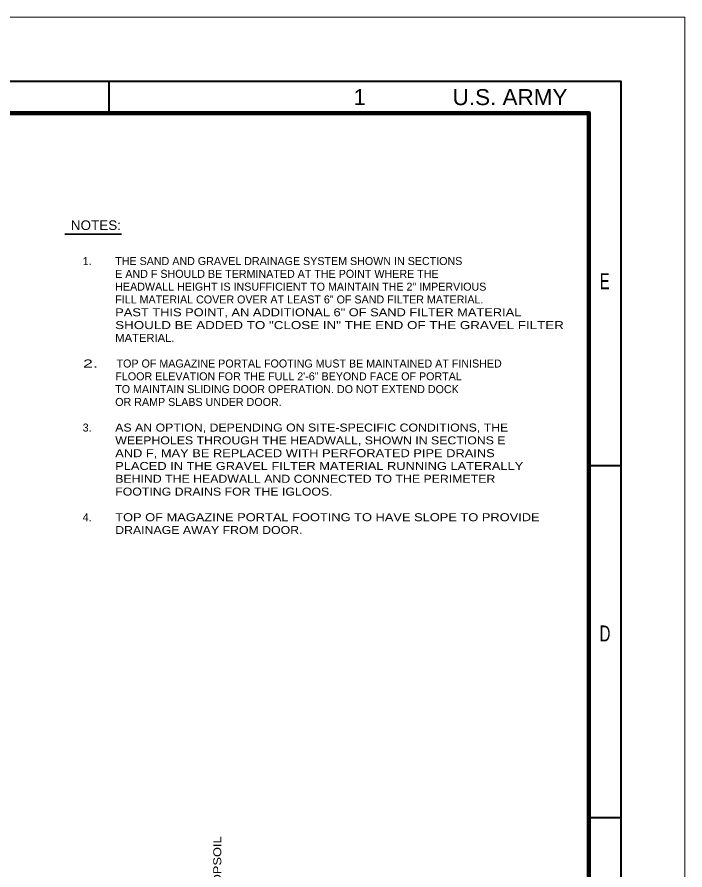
# Model space of a CAD drawing. Extents: x -28.1 to 13.9, y -16.1 to 13.9.
# Drawn here: x 3.42 to 13.86, y 0.56 to 13.87 of the extents above; entities that cross this region are included whole.
import ezdxf
from ezdxf.enums import TextEntityAlignment as Align

# ---------------------------------------------------------------- set-up
doc = ezdxf.new("R2010")
doc.units = 0
doc.header["$LTSCALE"] = 0.05
doc.layers.add('1', color=7, linetype='Continuous', lineweight=13)

msp = doc.modelspace()

# ---------------------------------------------------------------- linework, layer by layer
at = {"layer": '1', "lineweight": 40}
for p, q in [((4.85696, 12.87269), (4.85696, 12.37269)), ((12.35696, 6.87269), (12.85696, 6.87269)), ((12.35696, 1.37269), (12.85696, 1.37269))]:
    msp.add_line(p, q, dxfattribs=at)
at = {"layer": '1', "lineweight": 35}
msp.add_line((4.16604, 10.48469), (5.05404, 10.48469), dxfattribs=at)
at = {"layer": '1'}
msp.add_lwpolyline([(-28.14304, 13.87269), (13.85696, 13.87269), (13.85696, -16.12731)], dxfattribs=at)
at = {"layer": '1', "lineweight": 40}
msp.add_lwpolyline([(-27.14304, -15.12731), (-27.14304, 12.87269), (12.85696, 12.87269), (12.85696, -15.12731)], close=True, dxfattribs=at)
at = {"layer": '1', "lineweight": 90}
msp.add_lwpolyline([(-25.64304, 12.37269), (12.35696, 12.37269), (12.35696, -14.62731), (-25.64304, -14.62731)], close=True, dxfattribs=at)

# ---------------------------------------------------------------- texts
at = {"layer": '1'}
msp.add_text('1', height=0.2503, dxfattribs=at).set_placement((8.77396, 12.49769), align=Align.CENTER)
at = {"layer": '1', "width": 1.05}
msp.add_text('U.S. ARMY', height=0.25, dxfattribs=at).set_placement((12.02096, 12.49769), align=Align.RIGHT)
at = {"layer": '1'}
for s, height, width, p in [('NOTES:', 0.15, 1.05, (4.26104, 10.54769)), ('PAST THIS POINT, AN ADDITIONAL 6" OF SAND FILTER MATERIAL', 0.125, 1.2, (4.95504, 9.20069)), ('SHOULD BE ADDED TO "CLOSE IN" THE END OF THE GRAVEL FILTER', 0.125, 1.25, (4.95504, 9.00069)), ('MATERIAL.', 0.125, 1.05, (4.95504, 8.80069)), ('2.', 0.125, 1.65, (4.45304, 8.40069)), ('AS AN OPTION, DEPENDING ON SITE-SPECIFIC CONDITIONS, THE', 0.125, 1.15, (4.95504, 7.40069)), ('WEEPHOLES THROUGH THE HEADWALL, SHOWN IN SECTIONS E', 0.125, 1.15, (4.95504, 7.20069)), ('AND F, MAY BE REPLACED WITH PERFORATED PIPE DRAINS', 0.125, 1.2, (4.95504, 7.00069)), ('PLACED IN THE GRAVEL FILTER MATERIAL RUNNING LATERALLY', 0.125, 1.2, (4.95504, 6.80069)), ('BEHIND THE HEADWALL AND CONNECTED TO THE PERIMETER', 0.125, 1.15, (4.95504, 6.60069)), ('FOOTING DRAINS FOR THE IGLOOS.', 0.125, 1.15, (4.95504, 6.40069)), ('TOP OF MAGAZINE PORTAL FOOTING TO HAVE SLOPE TO PROVIDE', 0.125, 1.2, (4.95504, 6.00069)), ('DRAINAGE AWAY FROM DOOR.', 0.125, 1.15, (4.95504, 5.80069))]:
    msp.add_text(s, height=height, dxfattribs=dict(at, width=width)).set_placement(p)
for s, p in [('1.', (4.44704, 10.00069)), ('THE SAND AND GRAVEL DRAINAGE SYSTEM SHOWN IN SECTIONS', (4.95504, 10.00069)), ('E AND F SHOULD BE TERMINATED AT THE POINT WHERE THE', (4.95504, 9.80069)), ('HEADWALL HEIGHT IS INSUFFICIENT TO MAINTAIN THE 2" IMPERVIOUS', (4.95504, 9.60069)), ('FILL MATERIAL COVER OVER AT LEAST 6" OF SAND FILTER MATERIAL.', (4.95504, 9.40069)), ('TOP OF MAGAZINE PORTAL FOOTING MUST BE MAINTAINED AT FINISHED', (4.97604, 8.40069)), ('FLOOR ELEVATION FOR THE FULL 2\'-6" BEYOND FACE OF PORTAL', (4.95704, 8.20069)), ('TO MAINTAIN SLIDING DOOR OPERATION. DO NOT EXTEND DOCK', (4.95504, 8.00069)), ('OR RAMP SLABS UNDER DOOR.', (4.95504, 7.80069)), ('3.', (4.44704, 7.40069)), ('4.', (4.44704, 6.00069))]:
    msp.add_text(s, height=0.125, dxfattribs=at).set_placement(p)
at = {"layer": '1', "width": 0.7}
for s, p in [('E', (12.60195, 9.62269)), ('D', (12.60788, 4.12269))]:
    msp.add_text(s, height=0.25, dxfattribs=at).set_placement(p, align=Align.CENTER)
at = {"layer": '1', "width": 1.2}
msp.add_text('4" TOPSOIL', height=0.125, rotation=90, dxfattribs=at).set_placement((6.61196, -0.02731))

doc.saveas('drawing.dxf')
